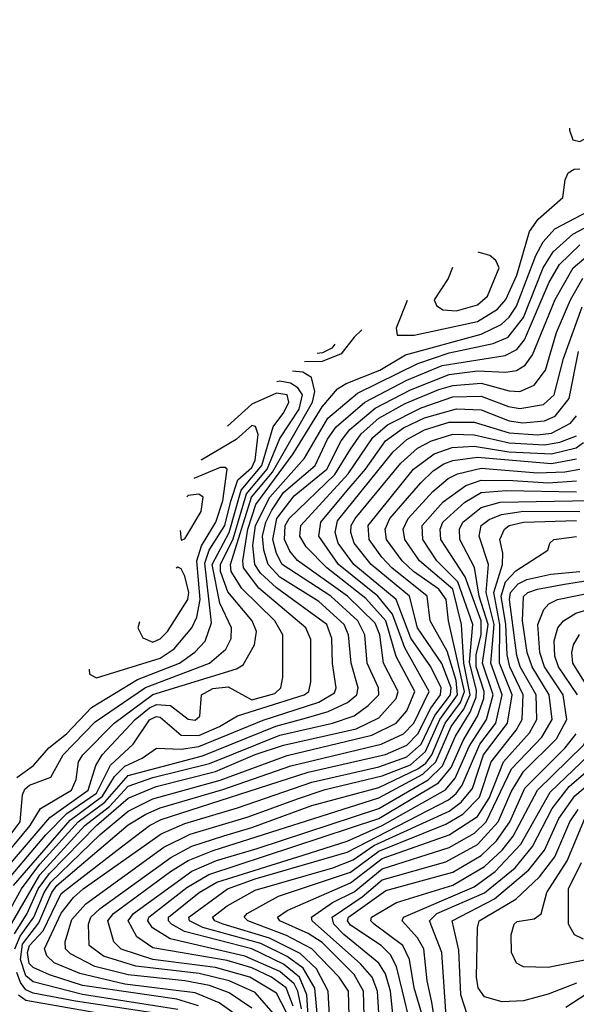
# Model space of a CAD drawing. Extents: x 501367 to 657802, y 482273 to 547541.
# Tile 568 of 656: x 588757 to 590335, y 541778 to 544569. Entities that reach past the tile are written whole.
import ezdxf

# ---------------------------------------------------------------- set-up
doc = ezdxf.new("R2010")
doc.units = 0

msp = doc.modelspace()

# ---------------------------------------------------------------- linework, layer by layer
at = {"layer": '0CON20XD'}
for points in [[(590315.8, 544261), (590315.3, 544255.3), (590325, 544228.1), (590345, 544223.6), (590425, 544266.7), (590465, 544296.1), (590568.1, 544391.9), (590651.7, 544448.3), (590791.4, 544495), (590809.4, 544515), (590802.3, 544552.3), (590775, 544568.5), (590733.4, 544568.7)], [(589855.5, 543772.7), (589824.5, 543694.5), (589827.5, 543675), (589875, 543674.4), (590055, 543713.5), (590111.5, 543748.5), (590135, 543776), (590166.3, 543845), (590202, 543968), (590226.7, 544003.3), (590296.9, 544065), (590302.9, 544115), (590311.8, 544135), (590329.2, 544145), (590345, 544145.6)], [(588701.2, 542105), (588831.3, 542258.7), (588891.1, 542318.9), (588975, 542376.9), (589014.4, 542455.6), (589079, 542515), (589125, 542584.6), (589143.6, 542593.6), (589155, 542591.8), (589215, 542541.1), (589265, 542540.4), (589323.1, 542565), (589374.6, 542595.4), (589563.9, 542655), (589576.4, 542665), (589582.4, 542692.4), (589582.1, 542812.1), (589568.7, 542845), (589435, 542957.5), (589391.3, 543015), (589389.6, 543035), (589404.3, 543124.3), (589426.8, 543195), (589532, 543338), (589615, 543471.1), (589658, 543522), (589682.6, 543537.4), (589778, 543575), (589851.1, 543618.9), (590065, 543677.4), (590121.6, 543705), (590145, 543726), (590165, 543757), (590219.9, 543899.9), (590240.6, 543939.4), (590274.2, 543975.8), (590425, 544055.6)], [(588739.6, 542115), (588900.3, 542299.7), (588991.7, 542368.3), (589025.9, 542424.1), (589055, 542453.1), (589104.6, 542475.4), (589145, 542503.8), (589215, 542501.1), (589265, 542508.6), (589447, 542583), (589605, 542634.7), (589649.1, 542660.9), (589653.8, 542675), (589643.9, 542743.9), (589641.9, 542815), (589627.7, 542855), (589485, 542958), (589439.9, 542999.9), (589423.8, 543025), (589418.4, 543078.4), (589425.5, 543135), (589465.9, 543215), (589564, 543326), (589630.9, 543439.1), (589715, 543510.2), (589885.9, 543594.1), (589975, 543624.3), (590099.5, 543650.5), (590141.4, 543668.6), (590185, 543724.5), (590240.6, 543865), (590269.2, 543910.8), (590325, 543961.2), (590451.7, 544028.2)], [(588716.8, 542023.2), (588762, 542105), (588814.6, 542175.4), (588923, 542295), (588998.7, 542351.3), (589065, 542426.9), (589275, 542482.3), (589483.4, 542566.6), (589570.4, 542589.6), (589631.9, 542608.1), (589686.1, 542633.9), (589713, 542655), (589716.5, 542675), (589696.3, 542745), (589689.5, 542825), (589677, 542855), (589605, 542919.6), (589495, 542988.6), (589461.2, 543025), (589449.3, 543065), (589445.8, 543105), (589454.9, 543145), (589471.7, 543178.3), (589505, 543228.7), (589595.1, 543305), (589629.8, 543380.2), (589654.2, 543415), (589735.5, 543484.5), (589855, 543546.6), (589955, 543588.2), (590133.2, 543616.8), (590165.9, 543634.1), (590188.5, 543661.5), (590257.9, 543825), (590287.4, 543875), (590345, 543930.8)], [(588734.1, 542005.9), (588814.6, 542145), (588941.7, 542285), (589011.5, 542338.5), (589065, 542396), (589135, 542421), (589295, 542460.2), (589495, 542540.8), (589644.1, 542575), (589705, 542596.1), (589745.2, 542624.8), (589774.9, 542655), (589774, 542675), (589742.3, 542745), (589735.1, 542825.1), (589716, 542865), (589638.9, 542935), (589501.5, 543025), (589485.3, 543055.3), (589475.1, 543095.1), (589486.5, 543155), (589535, 543219.4), (589628.2, 543295), (589668.4, 543375), (589692.8, 543407.2), (589765, 543467.7), (589865, 543519.8), (589975, 543562.9), (590055, 543573.9), (590135, 543569.3), (590165, 543574.6), (590190, 543590), (590211.2, 543618.8), (590274.6, 543775.3), (590326.3, 543865), (590373.8, 543906.2)], [(589983.7, 543866.2), (589971.7, 543835), (589931.9, 543775), (589938.7, 543758.7), (589956.2, 543746.1), (589995, 543743.7), (590055, 543760.1), (590083.5, 543785), (590116.5, 543865), (590106.4, 543886.4), (590090.1, 543900.1), (590056.4, 543909.5)], [(588742.1, 541977.9), (588778.4, 542035), (588809.9, 542105), (588841.2, 542148.8), (588974.4, 542285), (589065, 542361.9), (589143.8, 542395), (589312.2, 542437.8), (589425, 542486), (589505, 542512.5), (589710.8, 542559.2), (589775, 542590.3), (589824.6, 542645), (589829.9, 542665), (589788.5, 542745), (589777.8, 542825), (589765, 542858.2), (589686.3, 542935), (589545, 543036), (589522.6, 543062.6), (589507.7, 543095), (589509.5, 543135), (589520.9, 543155), (589650.5, 543279.5), (589695, 543351.4), (589724.9, 543395.1), (589775, 543439.8), (589849.4, 543480.6), (589945, 543520.7), (589985, 543532.1), (590065, 543538.5), (590145, 543516.5), (590175, 543514.6), (590215, 543532.7), (590247.4, 543575), (590278.3, 543681.7), (590318, 543775), (590353.5, 543836.5)], [(590298.5, 543608.5), (590351.1, 543755)], [(589727.4, 543689.4), (589705, 543669.2), (589668.7, 543621.3), (589615, 543600), (589564.1, 543599.3)], [(589650.8, 543648.9), (589642, 543638), (589615.3, 543624.7), (589600.6, 543622.7)], [(589205, 541763.2), (588935, 541806.2), (588795, 541842.1), (588775, 541858.3), (588759.6, 541905), (588765, 541948.5), (588811.2, 542008.7), (588848, 542095), (588862.4, 542115), (589065, 542286.6), (589115, 542317), (589155, 542335.1), (589333.2, 542386.8), (589525.8, 542454.2), (589781.7, 542515), (589845, 542544.5), (589874.4, 542575), (589918.2, 542665), (589848.6, 542788.6), (589814, 542884), (589772.3, 542935), (589660.8, 543025), (589605.4, 543105), (589611.1, 543145), (589685.4, 543234.6), (589737.5, 543295), (589794.4, 543375), (589845, 543412.3), (589905, 543440.7), (589995, 543465.4), (590065, 543463.4), (590145, 543431.9), (590183.5, 543426.5), (590245, 543431.3), (590275, 543445.4), (590315.1, 543495), (590341.5, 543628.5)], [(588743.8, 541935), (588758.7, 541971.3), (588797.2, 542025), (588826.1, 542095), (588845, 542124.6), (588985, 542259.1), (589065, 542325.4), (589135, 542360.9), (589325, 542413.6), (589515, 542483.5), (589755, 542540.5), (589824.1, 542575), (589855, 542610), (589877.3, 542665), (589824, 542764), (589795.1, 542865.1), (589737.9, 542927.9), (589628.2, 543015), (589568.8, 543075), (589550.8, 543105), (589554.4, 543135), (589688.2, 543281.8), (589757.9, 543385), (589799.4, 543420.6), (589895, 543469), (589985, 543499.4), (590065, 543501.5), (590142.5, 543472.5), (590175, 543466.4), (590241.8, 543478.2), (590272.3, 543505), (590298.5, 543608.5)], [(588680.6, 542119.4), (588842.8, 542307.2), (588951.1, 542385), (588973, 542455), (588990.5, 542485), (589084.3, 542585), (589125, 542618.7), (589145, 542627.8), (589185.1, 542625.1), (589235, 542586.1), (589255, 542583.3), (589267.4, 542595), (589272.5, 542655), (589305, 542673.2), (589348.2, 542678.2), (589415, 542640.8), (589480.6, 542659.4), (589497.6, 542675), (589502.9, 542705), (589503.4, 542825), (589480.3, 542865), (589386.8, 542956.8), (589356.7, 543005), (589354.4, 543025), (589414.5, 543215), (589473.8, 543286.2), (589587.2, 543485), (589593.8, 543515), (589584.3, 543554.3), (589559.9, 543569.9), (589530, 543573)], [(588631.6, 542098.4), (588787.2, 542285), (588816.5, 542333.5), (588903.6, 542385), (588917.4, 542415), (588924.3, 542465), (588936.2, 542485), (589025.4, 542575), (589135, 542656.2), (589371.3, 542728.6), (589390.2, 542739.8), (589423.1, 542796.9), (589428.1, 542835), (589415.8, 542865), (589346.7, 542946.7), (589326.5, 543005), (589326.3, 543025), (589362.5, 543097.5), (589400.1, 543225), (589458.7, 543295), (589495, 543381.7), (589549, 543465), (589558.5, 543505), (589545.6, 543525.6), (589525, 543538.1), (589495, 543544.4), (589485.6, 543541.9)], [(588705, 542223.8), (588758.3, 542295), (588765, 542371.4), (588772, 542388), (588785, 542398.9), (588845, 542422.2), (588880.1, 542485), (588971.5, 542578.5), (589114, 542676), (589294.8, 542744.8), (589341.5, 542785), (589356.6, 542815), (589357.8, 542845), (589324.8, 542914.8), (589303.1, 543025), (589350.7, 543115), (589384.8, 543235.2), (589443.3, 543305), (589475.7, 543414.3), (589506, 543455), (589520, 543485), (589515, 543505.3), (589485, 543510.5), (589415, 543479.2), (589346.2, 543416.5)], [(589264.1, 541774.1), (589202.2, 541792.2), (588935, 541831.8), (588841.2, 541861.2), (588795, 541882.4), (588784, 541894), (588779.3, 541925), (588784.9, 541945), (588823.9, 541986.1), (588875, 542091.9), (589045.9, 542224.1), (589125, 542284.9), (589157.9, 542302.1), (589575, 542436.2), (589793.6, 542486.4), (589855, 542512.2), (589885.4, 542544.6), (589922.7, 542617.3), (589950.1, 542655), (589951.5, 542675), (589922.5, 542735), (589866.2, 542816.2), (589824.5, 542925), (589704.4, 543025), (589660.2, 543085), (589651.1, 543115), (589658.4, 543148.4), (589816.1, 543343.9), (589855, 543379.2), (589905, 543406.2), (589975, 543428.4), (590045, 543428.4), (590145, 543398.2), (590225, 543392.4), (590265, 543397.1), (590318.6, 543425), (590335, 543445.6)], [(588749.3, 542420.7), (588796.1, 542455), (588839.8, 542505), (588889.9, 542545), (588960.6, 542619.4), (589090.9, 542699.1), (589210.2, 542745), (589254, 542776), (589282.5, 542807.5), (589300.7, 542859.3), (589281.9, 543028.1), (589294.6, 543065.4), (589338.6, 543135), (589355.8, 543204.2), (589375.4, 543264.6), (589415, 543299.6), (589425, 543320), (589433.2, 543393.2), (589425.8, 543415.8), (589415, 543418.4), (589371.1, 543378.9), (589271.4, 543320.4)], [(589924.5, 543375.5), (589985, 543393.8), (590045, 543392.5), (590145, 543369.5), (590245, 543363.8), (590288.5, 543371.5), (590335, 543389.4)], [(589374.8, 541745), (589322.5, 541782.6), (589255, 541810.8), (589055, 541835.6), (588927.2, 541865), (588855.2, 541895.2), (588833.8, 541915), (588827, 541935), (588875, 542036.5), (588909.3, 542080.7), (588937.5, 542105), (589158.5, 542261.5), (589225, 542290.6), (589374.9, 542334.9), (589585, 542407.7), (589775, 542450.7), (589855, 542479.6), (589895, 542515.1), (589933.5, 542596.5), (589978.5, 542655), (589980, 542675), (589953.9, 542743.9), (589885.1, 542845.1), (589862.3, 542935), (589753, 543025), (589705.1, 543085), (589695.6, 543115), (589697, 543135), (589708, 543155), (589837.8, 543312.2), (589885, 543354.4), (589924.5, 543375.5)], [(589415, 541767.2), (589350.8, 541810.8), (589295, 541831.2), (589225, 541844.4), (589065, 541861.2), (588970.3, 541885), (588900.8, 541920.8), (588887.2, 541935), (588885.8, 541955), (588905, 542018.5), (588945, 542062.6), (589166.1, 542223.9), (589240, 542260), (589405, 542309.7), (589545, 542360.5), (589623, 542386.9), (589785, 542425.4), (589865, 542457.2), (589907.9, 542495), (589947.8, 542585), (589998.5, 542655), (589994.4, 542695.6), (589969.3, 542779.3), (589921.1, 542865), (589912.6, 542935), (589812.2, 543015), (589783.2, 543045), (589747.6, 543095), (589745.4, 543135), (589873.2, 543295), (589932.2, 543337.8), (589983.4, 543356.6), (590045, 543359.5), (590143.8, 543343.8), (590265, 543338.5), (590334.8, 543355), (590355, 543370.1)], [(589482.3, 541745), (589425, 541811.4), (589351.3, 541845), (589266.2, 541865), (589085.9, 541885.9), (588994.5, 541914.5), (588954.4, 541945), (588952.2, 542005), (588959.2, 542025), (588985, 542049.8), (589185.5, 542194.5), (589245, 542226), (589335.8, 542255.8), (589415, 542278.8), (589585, 542341.5), (589775, 542392.7), (589885.9, 542445), (589908.1, 542461.9), (589925, 542485), (589963, 542575), (590006.2, 542633.8), (590017.6, 542665), (589972.2, 542865), (589966.3, 542925), (589945.1, 542955), (589873.1, 543005), (589841, 543035), (589796.9, 543095), (589792.8, 543125), (589806.4, 543155), (589893.9, 543256.1), (589929.5, 543290.5), (589959.8, 543309.8), (589985, 543319.4), (590055, 543328.4), (590265, 543310.8), (590335, 543323.8)], [(588954.4, 542727.8), (588955, 542714), (588975, 542703.2), (589155, 542759.2), (589195, 542785.5), (589245.4, 542845), (589259.5, 542875), (589268.4, 542925), (589259.1, 543035), (589272.7, 543077.3), (589312.8, 543145), (589333.1, 543205), (589345.2, 543295), (589339.6, 543299.6), (589325, 543299.1), (589251.2, 543268.3)], [(589305.9, 542214.1), (589775, 542363.1), (589900, 542430), (589937.2, 542465), (589980.3, 542565), (590015.7, 542614.3), (590034.4, 542655), (590016, 542745), (590009.7, 542855), (589985, 542954.4), (589890.1, 543035), (589848.5, 543095), (589844.6, 543124.6), (589858, 543155), (589928.4, 543231.6), (589971.4, 543268.6), (589998.2, 543281.8), (590065, 543297.2), (590225, 543284), (590302.5, 543287.5), (590345, 543295.2)], [(589532.6, 541772.6), (589512.4, 541825), (589470.7, 541855), (589415, 541881.8), (589345, 541901.9), (589135, 541938.4), (589089.1, 541969.1), (589064.9, 542015), (589079.9, 542035), (589244.7, 542155.3), (589315, 542185.5), (589430.5, 542219.5), (589775, 542333.5), (589915.3, 542414.7), (589956.1, 542453.9), (589992.3, 542537.7), (590034.4, 542605.6), (590051.4, 542648.6), (590052.3, 542667.7), (590032.6, 542747.4), (590041.9, 542855), (589998.8, 542975), (589940, 543035), (589899.5, 543095), (589898.4, 543135), (589957.4, 543202.6), (590021.7, 543248.3), (590065, 543263.2), (590155, 543262.3), (590255, 543256.2), (590335, 543261.6)], [(589555.6, 541765.6), (589546, 541815), (589535, 541835.7), (589495, 541870.9), (589395, 541914.3), (589183.6, 541963.6), (589133.9, 541995), (589120.4, 542015), (589123.2, 542025), (589230.6, 542109.4), (589293.7, 542146.3), (589775, 542304.9), (589944.1, 542406), (589980.3, 542449.7), (590013.8, 542526.2), (590055, 542595), (590072.6, 542645), (590073.8, 542665), (590051, 542735), (590050.8, 542769.2), (590064.8, 542825), (590065.3, 542865), (590020, 542990), (589951.3, 543095), (589949.3, 543125), (589956.8, 543145), (590018.5, 543201.5), (590065, 543228.5), (590135.8, 543234.2), (590335, 543230.2)], [(589580.6, 541655), (589571.4, 541805), (589550.1, 541855), (589505, 541891.7), (589415, 541935.2), (589224, 541984), (589187, 542005), (589178.6, 542015), (589179.3, 542025), (589265.7, 542095), (589315.7, 542124.3), (589560.6, 542200.6), (589685, 542240.7), (589785, 542284.5), (589963.8, 542386.2), (589991.1, 542418.9), (590030.9, 542509.1), (590080.3, 542585), (590099.2, 542655), (590069.2, 542745), (590084.7, 542855), (590059.4, 542935), (590046.5, 543016.5), (590004.3, 543095), (590003.4, 543125), (590012.9, 543145), (590065, 543186), (590119.2, 543200.8), (590375, 543206.4)], [(589212.4, 543121.2), (589215, 543093.8), (589225, 543097.5), (589271.3, 543175), (589277.5, 543215), (589265, 543224.2), (589235, 543220.3), (589230.9, 543216.8)], [(589602.6, 541732.6), (589593.8, 541823.8), (589560.4, 541880.4), (589515, 541913.8), (589440.4, 541950.4), (589276.1, 541996.1), (589238.6, 542015), (589236.5, 542025), (589346.4, 542105), (589425, 542133.6), (589685, 542209.7), (589972.3, 542357.7), (589994.6, 542375.5), (590011.2, 542398.8), (590061, 542515), (590107.2, 542575), (590125.2, 542655), (590092.4, 542745), (590101.7, 542855), (590079, 542945), (590086.1, 543025), (590059.1, 543105), (590065.5, 543135), (590087.7, 543152.3), (590123.3, 543166.7), (590185, 543175.5), (590345.1, 543175.1)], [(589634.9, 541744.9), (589631.5, 541815), (589598.3, 541878.4), (589551.9, 541921.9), (589465, 541965.9), (589333.9, 542005), (589310.4, 542015), (589304.1, 542025), (589345, 542057), (589425, 542101.5), (589645, 542165.2), (589702.2, 542187.8), (589761.4, 542228.6), (589974.1, 542325.9), (590008.7, 542351.3), (590040.6, 542389.4), (590071.7, 542485), (590140, 542575), (590153.2, 542655), (590117, 542745), (590118.1, 542855), (590100.8, 542945), (590125.7, 543025), (590126.8, 543056.8), (590118.5, 543095), (590131.7, 543125), (590145, 543135.1), (590185, 543144.9), (590335, 543149)], [(589691.4, 541745), (589689.6, 541815), (589662.5, 541855), (589585, 541935.7), (589513.3, 541973.3), (589403.8, 542015), (589393.3, 542025), (589401.9, 542035), (589490.8, 542085), (589695, 542152.9), (589775, 542212), (589965, 542288.5), (590013.2, 542316.8), (590060.9, 542365), (590093.6, 542465), (590164.7, 542555), (590181.6, 542585), (590184.6, 542655), (590146.2, 542735), (590138.8, 542768.8), (590135, 542855), (590122, 542935), (590134.5, 542975.5), (590163.4, 543006.6), (590254, 543065), (590260, 543085), (590271.2, 543095), (590335, 543103.7)], [(589096.7, 542861.7), (589092.2, 542845), (589106.6, 542816.6), (589135, 542804.8), (589155, 542813.8), (589176.2, 542835), (589233.8, 542925), (589236.8, 542945), (589225, 542991.5), (589215, 543012.1), (589205, 543016.7), (589200.4, 543014.6)], [(589733.9, 541745), (589731.4, 541815), (589705, 541863), (589615, 541952.9), (589575, 541978.7), (589494.3, 542015), (589487.8, 542025), (589515.6, 542044.4), (589695, 542122.1), (589785, 542191.1), (589975, 542258.2), (590055, 542310.6), (590087.9, 542362.1), (590128.1, 542465), (590202.1, 542547.9), (590223.2, 542585), (590220.9, 542655), (590176, 542735), (590166.4, 542766.4), (590146, 542925), (590148.4, 542945), (590170.3, 542969.7), (590195, 542982.5), (590263, 542997), (590345, 543004.5)], [(589781.8, 541645), (589771.2, 541815), (589756, 541855), (589723.2, 541893.2), (589585.9, 542015), (589584.4, 542025), (589643.8, 542066.2), (589705, 542097.3), (589785, 542162.5), (589975, 542222.2), (590046.6, 542263.4), (590079.8, 542295), (590151.6, 542445), (590237.3, 542535), (590266.2, 542585), (590257.8, 542655), (590209.9, 542735), (590195.5, 542775.5), (590182.5, 542865), (590185, 542933.8), (590197.4, 542945), (590224.7, 542955), (590301.5, 542968.5), (590415, 542986.4)], [(589819.6, 541705), (589807.9, 541815), (589794, 541864), (589775.1, 541895), (589675.8, 541975.8), (589647.9, 542005), (589642.8, 542025), (589727.6, 542082.4), (589785, 542130.8), (589965, 542181.8), (590055, 542231.1), (590113.8, 542295), (590149.8, 542380.2), (590185, 542437.6), (590279.1, 542530.9), (590308.4, 542585), (590297.7, 542655), (590244.7, 542735), (590231.4, 542775), (590225.8, 542854.2), (590243.2, 542896.8), (590257.3, 542912.7), (590281.5, 542925), (590425, 542954.9)], [(590337.9, 542655), (590284.9, 542735), (590274, 542765), (590271.7, 542808.3), (590282.1, 542845), (590298.4, 542865), (590333.6, 542886.4), (590448.2, 542921.8)], [(590327.2, 542797.2), (590344, 542826)], [(589901.5, 541735), (589875.6, 541825), (589862.4, 541905), (589843.1, 541945), (589761.6, 542005), (589752.7, 542015), (589754.5, 542025), (589825, 542066.8), (589985, 542116), (590075, 542168.8), (590125, 542214.9), (590155.8, 542254.2), (590224.8, 542385.2), (590355, 542512.4), (590384.9, 542565), (590388.6, 542595), (590374.7, 542665), (590325.1, 542745), (590322.3, 542775), (590327.2, 542797.2)], [(589863.8, 541725), (589842.7, 541815), (589825.1, 541885.1), (589808.1, 541918.1), (589781.5, 541945), (589695, 542002.5), (589686.3, 542015), (589689, 542025), (589795, 542100.5), (589985, 542152.8), (590065, 542199.9), (590108.6, 542241.4), (590146.4, 542295), (590188.9, 542391.1), (590303.7, 542505), (590334.9, 542545.1)], [(589933.3, 541735), (589925, 541784.6), (589911.8, 541845), (589902.6, 541935), (589885, 541966), (589841.1, 542015), (589844.7, 542025), (590045, 542110.9), (590105, 542154.7), (590178.1, 542231.9), (590260.5, 542379.5), (590391.8, 542505)], [(590266.7, 542333.2), (590315, 542395), (590415, 542481.1)], [(590026.2, 541746.2), (590007.8, 541805), (590001.8, 541931.8), (589983.1, 542015), (590103.2, 542076.8), (590200.8, 542159.2), (590244.5, 542215), (590285.5, 542305), (590330.7, 542369.3), (590425, 542448.5)], [(589970.7, 541675), (589953.5, 541925), (589918.5, 542015), (589939.8, 542035), (590075, 542093.8), (590161.5, 542165), (590211.1, 542225), (590266.7, 542333.2)], [(590335, 541837.6), (590255, 541806.5), (590185, 541788.2), (590125, 541785.2), (590075, 541799.7), (590056.3, 541825), (590052, 541855), (590054.4, 541995), (590059.8, 542015), (590163.8, 542076.2), (590230.3, 542139.7), (590273.8, 542196.2), (590316.6, 542295), (590340, 542330)], [(590425, 541916.1), (590255, 541882.5), (590185, 541883.9), (590165.6, 541895), (590151.5, 541925), (590150.4, 541975), (590158.9, 542005), (590167.3, 542012.7), (590215, 542020), (590235, 542034.4), (590251.4, 542095), (590309.2, 542185), (590359, 542305)], [(589513, 541755), (589485, 541809.5), (589409.6, 541855), (589312.6, 541882.6), (589134.9, 541904.9), (589045, 541934.4), (589024.1, 541955), (589007.4, 542015), (589023.1, 542035), (589185, 542154.9), (589235, 542185.6), (589305.9, 542214.1)], [(590355, 541962.3), (590329.4, 541975), (590312.5, 542005), (590312.4, 542105), (590349.6, 542180.4)], [(592395, 541730), (592224.6, 541805), (592190.8, 541825), (592167.9, 541847.9), (592127.3, 541947.3), (592095, 541980.2), (592055, 541988.7), (591985, 541990.5), (591905, 541983.2), (591805, 541964.4), (591725, 541962), (591635, 541990.8), (591525, 542052.3), (591445, 542070), (591353.3, 542056.7), (591289.5, 542020.5), (591185, 541937.7), (591125, 541920.5), (590705, 541932), (590608, 541922), (590525, 541894.7), (590400, 541830), (590305, 541768.9)], [(589135, 541753.8), (588915, 541787.2), (588795, 541809.9), (588775, 541819.3), (588759.5, 541839.5), (588748.6, 541868.6)], [(588745.5, 540825), (588884.9, 541015.1), (588955.1, 541175), (589105, 541319.1), (589160.2, 541385), (589213.4, 541475), (589238.5, 541585), (589236.1, 541635), (589226.6, 541665), (589188.4, 541698.4), (589135, 541725.2), (588775, 541788.8), (588753.7, 541803.7)]]:
    msp.add_lwpolyline(points, dxfattribs=at)

doc.saveas('drawing.dxf')
